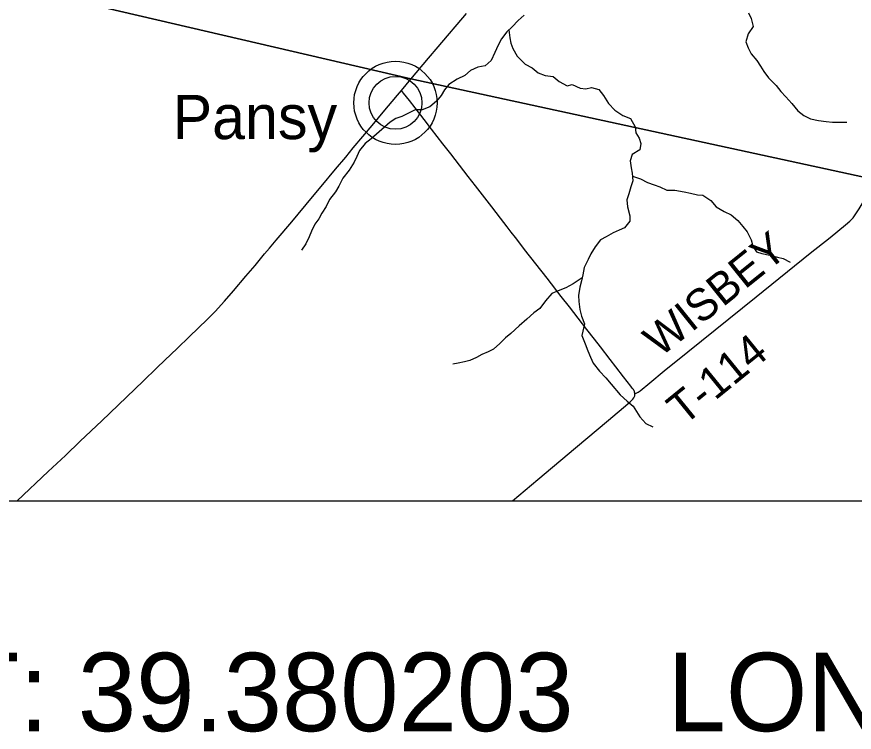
# Model space of a CAD drawing. Extents: x 0 to 34, y 0 to 22.
# Drawn here: x 19.453 to 20.948, y 13.892 to 15.17 of the extents above; entities that cross this region are included whole.
import ezdxf

# ---------------------------------------------------------------- set-up
doc = ezdxf.new("R2010")
doc.units = 0
for name, color, linetype in [('GM_X_Corporation', 7, 'Continuous'), ('GM_X_County_Road', 7, 'Continuous'), ('GM_X_Minor_River', 7, 'Continuous'), ('GM_X_State_Route', 7, 'Continuous'), ('GM_X_Township_Road', 7, 'Continuous'), ('GM_X_Township_Road_Text', 7, 'Continuous'), ('GM_X_Unincorporated', 7, 'Continuous'), ('GM_X_Unincorporated_Location', 7, 'Continuous'), ('GM_X_Unincorporated_Text', 7, 'Continuous'), ('SH_Text', 7, 'Continuous')]:
    doc.layers.add(name, color=color, linetype=linetype)

msp = doc.modelspace()

# ---------------------------------------------------------------- linework, layer by layer
at = {"layer": 'GM_X_Corporation'}
for points in [[(17.597, 14.3059), (23.9625, 14.3059), (23.9625, 21.1059), (18.23, 21.1059), (18.203, 20.7746), (18.1731, 20.4696), (18.0879, 19.5959), (18.0387, 19.0962), (17.9672, 18.2605), (17.8718, 17.2256), (17.7834, 16.317), (17.7373, 15.7617), (17.7239, 15.6245), (17.6136, 14.4601)], [(17.597, 14.3059), (22.6629, 14.3059), (22.7103, 14.4966), (22.4946, 14.5463), (21.6235, 14.742), (20.9871, 14.8793), (20.156, 15.0595), (18.8797, 15.3563), (18.0639, 15.5437), (17.7239, 15.6245), (17.6136, 14.4601)]]:
    msp.add_lwpolyline(points, close=True, dxfattribs=at)
msp.add_lwpolyline([(17.8718, 17.2256), (17.7834, 16.317), (17.7373, 15.7617), (17.7239, 15.6245), (18.0639, 15.5437), (18.8797, 15.3563), (20.156, 15.0595), (20.9871, 14.8793), (21.6235, 14.742), (22.4946, 14.5463), (22.7103, 14.4966), (23.0409, 15.7041), (23.1639, 16.2517), (23.362, 16.8676)], dxfattribs=at)
at = {"layer": 'GM_X_County_Road'}
for points in [[(20.5562, 14.4968), (20.5561, 14.4983), (20.5556, 14.4998), (20.5551, 14.5014), (20.5544, 14.5027), (20.5534, 14.5044), (20.5514, 14.5072), (20.5488, 14.5108), (20.5359, 14.5271), (20.5219, 14.5449), (20.5117, 14.5583), (20.4945, 14.5805), (20.4838, 14.5943), (20.4702, 14.612), (20.4391, 14.6523), (20.4244, 14.6709), (20.3993, 14.7033), (20.3795, 14.7288), (20.3592, 14.7548), (20.3506, 14.7659), (20.3429, 14.7758), (20.3352, 14.7857), (20.3281, 14.795), (20.3163, 14.8105), (20.3005, 14.8311), (20.2717, 14.8685), (20.2587, 14.8852), (20.2275, 14.9255), (20.2132, 14.9435), (20.1931, 14.9695), (20.1798, 14.9868), (20.1639, 15.0074), (20.1536, 15.0207), (20.1431, 15.0338), (20.1392, 15.0387)], [(20.3379, 14.3059), (20.3829, 14.3437), (20.4499, 14.4004), (20.509, 14.45), (20.5432, 14.479), (20.5476, 14.4827), (20.5496, 14.4844), (20.5512, 14.4861), (20.5525, 14.4876), (20.554, 14.4897), (20.5552, 14.4919), (20.5558, 14.4935), (20.5561, 14.4948), (20.5562, 14.4968)]]:
    msp.add_lwpolyline(points, dxfattribs=at)
at = {"layer": 'GM_X_Minor_River'}
for points in [[(20.7591, 15.1772), (20.7635, 15.1673), (20.7671, 15.1528), (20.7585, 15.1401), (20.7542, 15.1253), (20.7582, 15.115), (20.7637, 15.1043), (20.7738, 15.092), (20.7805, 15.0824), (20.786, 15.0725), (20.7949, 15.061), (20.8084, 15.0475), (20.8166, 15.0371), (20.8255, 15.0275), (20.8364, 15.0152), (20.8472, 15.0026), (20.8577, 14.9937), (20.8693, 14.9878), (20.8837, 14.985), (20.8977, 14.9833), (20.9087, 14.982), (20.9204, 14.9818), (20.9345, 14.982)], [(20.3586, 15.1732), (20.3475, 15.1635), (20.3371, 15.1526), (20.3275, 15.1432), (20.3182, 15.1308), (20.312, 15.1199), (20.3061, 15.1063), (20.2998, 15.0924), (20.2891, 15.083), (20.2758, 15.0802), (20.2628, 15.0746), (20.2528, 15.0653), (20.239, 15.059), (20.2241, 15.0493), (20.2164, 15.0396), (20.2102, 15.0298), (20.2021, 15.0197), (20.1898, 15.0096), (20.1764, 15.0044), (20.1639, 15.0042), (20.1506, 14.9976), (20.1399, 14.9924), (20.1296, 14.9884), (20.1192, 14.9821), (20.1043, 14.969), (20.0947, 14.9607), (20.0851, 14.9521), (20.0747, 14.9439), (20.0643, 14.9315), (20.0596, 14.9206), (20.0549, 14.9108), (20.0463, 14.8965), (20.0348, 14.8822), (20.0277, 14.8679), (20.0215, 14.8577), (20.0111, 14.8442), (20.0048, 14.8314), (19.9971, 14.8193), (19.9916, 14.8095), (19.9846, 14.7998), (19.9788, 14.7873), (19.9748, 14.7771), (19.9686, 14.765), (19.9612, 14.7534)], [(20.3313, 15.147), (20.333, 15.1329), (20.3344, 15.123), (20.338, 15.1135), (20.3462, 15.0997), (20.36, 15.0858), (20.3728, 15.0792), (20.3837, 15.0703), (20.3961, 15.0652), (20.4105, 15.0635), (20.421, 15.0546), (20.4349, 15.0469), (20.4444, 15.0494), (20.4583, 15.0428), (20.4686, 15.0415), (20.4785, 15.044), (20.4917, 15.0404), (20.5003, 15.03), (20.5091, 15.0155), (20.52, 15.0036), (20.5346, 14.9939), (20.5482, 14.9884), (20.5563, 14.9735), (20.5577, 14.9632), (20.564, 14.9536), (20.5669, 14.9437), (20.5652, 14.9327), (20.5514, 14.9246), (20.5475, 14.9132), (20.5492, 14.9003), (20.5513, 14.8908), (20.5523, 14.8771), (20.5491, 14.8665), (20.5451, 14.854), (20.5419, 14.8435), (20.5429, 14.8309), (20.5472, 14.8149), (20.547, 14.805), (20.5374, 14.7934), (20.5278, 14.789), (20.5175, 14.7846), (20.5049, 14.7775), (20.4946, 14.772), (20.485, 14.7596), (20.4776, 14.7468), (20.4729, 14.737), (20.4655, 14.7226), (20.463, 14.7094), (20.4606, 14.6984), (20.4577, 14.6874), (20.4552, 14.6723), (20.4559, 14.662), (20.4579, 14.6476), (20.4608, 14.6354), (20.4663, 14.6216), (20.4614, 14.6012), (20.4673, 14.5863), (20.472, 14.5737), (20.4768, 14.5623), (20.4819, 14.5516), (20.4927, 14.5374), (20.5043, 14.5255), (20.5136, 14.5143), (20.53, 14.4951), (20.5424, 14.4839), (20.5532, 14.4747), (20.5651, 14.4555), (20.5759, 14.4436), (20.5884, 14.4378)], [(20.5517, 14.8857), (20.5663, 14.8811), (20.5784, 14.8745), (20.5904, 14.8701), (20.6006, 14.8666), (20.6131, 14.8607), (20.6275, 14.8609), (20.6441, 14.8576), (20.6551, 14.8552), (20.6679, 14.8524), (20.6774, 14.8519), (20.6917, 14.8422), (20.7014, 14.831), (20.7156, 14.8225), (20.7277, 14.8166), (20.7401, 14.8062), (20.749, 14.7959), (20.7564, 14.7863), (20.7638, 14.7721), (20.7667, 14.7607), (20.773, 14.7507), (20.7828, 14.7476), (20.7972, 14.7443), (20.8104, 14.7407), (20.821, 14.7383), (20.833, 14.7321)], [(20.4618, 14.7042), (20.4461, 14.6933), (20.4331, 14.6859), (20.4193, 14.6807), (20.4079, 14.676), (20.3967, 14.6628), (20.3863, 14.6493), (20.3759, 14.6418), (20.3629, 14.6302), (20.3498, 14.6183), (20.3344, 14.6048), (20.3249, 14.5966), (20.3149, 14.5869), (20.3037, 14.5768), (20.2942, 14.5716), (20.2831, 14.5668), (20.2735, 14.5616), (20.2613, 14.5561), (20.2518, 14.5539), (20.2404, 14.5514), (20.2309, 14.5497)]]:
    msp.add_lwpolyline(points, dxfattribs=at)
at = {"layer": 'GM_X_State_Route'}
for points in [[(20.1562, 15.059), (20.1878, 15.0966), (20.2051, 15.1169), (20.2215, 15.1362), (20.2388, 15.1568), (20.2552, 15.1762)], [(19.4532, 14.3059), (19.5087, 14.3579), (19.5395, 14.3867), (19.5661, 14.412), (19.6048, 14.4489), (19.6783, 14.5194), (19.7027, 14.5434), (19.7171, 14.5571), (19.7392, 14.578), (19.7611, 14.5992), (19.7924, 14.6294), (19.8068, 14.6441), (19.8234, 14.6626), (19.8393, 14.6809), (19.8615, 14.7069), (19.878, 14.7263), (19.8951, 14.7468), (19.9039, 14.7573), (19.916, 14.7715), (19.9436, 14.8043), (19.9807, 14.8486), (19.9961, 14.8673), (20.0215, 14.8979), (20.0399, 14.9198), (20.0534, 14.936), (20.0705, 14.9566), (20.09, 14.9799), (20.1068, 14.9999), (20.1323, 15.0304), (20.1392, 15.0387), (20.1562, 15.059)]]:
    msp.add_lwpolyline(points, dxfattribs=at)
at = {"layer": 'GM_X_Township_Road'}
msp.add_lwpolyline([(20.5562, 14.4968), (20.5586, 14.498), (20.5618, 14.4997), (20.5654, 14.5022), (20.5825, 14.5167), (20.6085, 14.538), (20.6505, 14.572), (20.6993, 14.6114), (20.7724, 14.6702), (20.8687, 14.7478), (20.9048, 14.7763), (20.9322, 14.7987), (20.9396, 14.8053), (20.9455, 14.8115), (20.9508, 14.8183), (20.9566, 14.827), (20.971, 14.851), (20.9874, 14.8788)], dxfattribs=at)
at = {"layer": 'GM_X_Unincorporated'}
for radius in [0.0744, 0.0472]:
    msp.add_circle((20.1287, 15.0166), radius, dxfattribs=at)
at = {"layer": 'GM_X_Unincorporated_Location'}
msp.add_line((20.1287, 15.0166), (20.1287, 15.0166), dxfattribs=at)

# ---------------------------------------------------------------- texts
at = {"layer": 'GM_X_Township_Road_Text'}
for s, rotation, p in [('WISBEY', 38.772, (20.6011, 14.5609)), ('T-114', 39.0937, (20.6434, 14.4388))]:
    msp.add_text(s, height=0.05682, rotation=rotation, dxfattribs=at).set_placement(p)
at = {"layer": 'GM_X_Unincorporated_Text'}
msp.add_text('Pansy', height=0.07898, rotation=0, dxfattribs=at).set_placement((19.731, 14.9518))
at = {"layer": 'SH_Text'}
for s, p in [('LAT: 39.380203', (19.1143, 13.8943)), ('LONG: -83.959212', (20.6143, 13.8943))]:
    msp.add_text(s, height=0.14, dxfattribs=at).set_placement(p)

doc.saveas('drawing.dxf')
